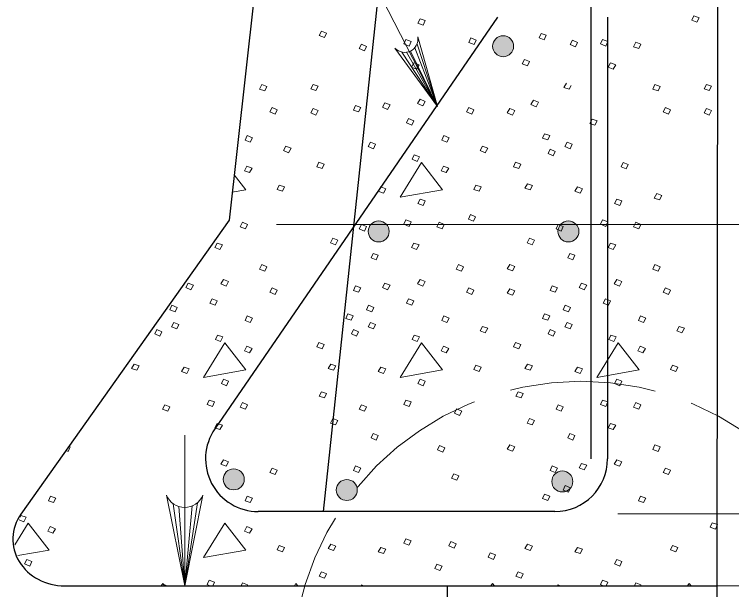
# Model space of a CAD drawing. Extents: x -1431.2 to -1397.2, y -1045.1 to -1001.1.
# Drawn here: x -1422.494 to -1420.61, y -1038.333 to -1036.823 of the extents above; entities that cross this region are included whole.
import ezdxf

# ---------------------------------------------------------------- set-up
doc = ezdxf.new("R2010")
doc.units = 0
doc.header["$LTSCALE"] = 0.064
doc.linetypes.add('LONG_DASHED', pattern=[7.5, 6, -1.5])
doc.layers.add('1', color=7, linetype='Continuous', lineweight=13)

msp = doc.modelspace()

# ---------------------------------------------------------------- hatches: boundary and pattern name
at = {"layer": '1'}
for points in [[(-1421.18287, -1036.90675, 1), (-1421.238, -1036.90675, 1)], [(-1421.50975, -1037.3928, 1), (-1421.56488, -1037.3928, 1)], [(-1421.01145, -1037.3928, 1), (-1421.06658, -1037.3928, 1)], [(-1421.89042, -1038.04334, 1), (-1421.94555, -1038.04334, 1)], [(-1421.02739, -1038.04894, 1), (-1421.08252, -1038.04894, 1)], [(-1421.59346, -1038.07138, 1), (-1421.64859, -1038.07138, 1)]]:
    msp.add_hatch(color=256, dxfattribs=at).paths.add_polyline_path(points)

# ---------------------------------------------------------------- linework, layer by layer
for p, q in [((-1421.38267, -1037.06483), (-1422.31058, -1035.26475)), ((-1421.45375, -1036.91967), (-1421.38267, -1037.06483)), ((-1421.44275, -1036.91108), (-1421.38267, -1037.06483)), ((-1421.43667, -1036.90092), (-1421.38267, -1037.06483)), ((-1421.47625, -1036.92217), (-1421.38267, -1037.06483)), ((-1421.46425, -1036.92267), (-1421.38267, -1037.06483)), ((-1421.806, -1037.37467), (-1419.95125, -1037.37467)), ((-1422.04683, -1037.92742), (-1422.04683, -1038.32275)), ((-1422.0135, -1038.105), (-1422.04675, -1038.32275)), ((-1422.07692, -1038.1075), (-1422.04675, -1038.32275)), ((-1422.062, -1038.11483), (-1422.04675, -1038.32275)), ((-1422.02742, -1038.11325), (-1422.04675, -1038.32275)), ((-1422.04675, -1038.11708), (-1422.04675, -1038.32275)), ((-1422.47933, -1038.14258), (-1422.47708, -1038.13783)), ((-1420.90908, -1038.13367), (-1419.45592, -1038.13367)), ((-1422.45808, -1038.15817), (-1422.49325, -1038.21492)), ((-1422.1045, -1038.31642), (-1422.1085, -1038.32275)), ((-1422.0995, -1038.32275), (-1422.1045, -1038.31642)), ((-1422.10033, -1038.32275), (-1422.09925, -1038.3205)), ((-1422.09925, -1038.3205), (-1422.09375, -1038.32275)), ((-1421.89883, -1038.32275), (-1421.89533, -1038.31475)), ((-1421.75492, -1038.31642), (-1421.75883, -1038.32275)), ((-1421.74992, -1038.32275), (-1421.75492, -1038.31642)), ((-1421.58375, -1038.32275), (-1421.58275, -1038.3205)), ((-1421.58275, -1038.3205), (-1421.57725, -1038.32275)), ((-1421.23833, -1038.31642), (-1421.24233, -1038.32275)), ((-1421.23333, -1038.32275), (-1421.23833, -1038.31642)), ((-1421.06725, -1038.32275), (-1421.06617, -1038.3205)), ((-1421.06617, -1038.3205), (-1421.06075, -1038.32275)), ((-1420.86583, -1038.32275), (-1420.86225, -1038.31475)), ((-1420.72183, -1038.31642), (-1420.72583, -1038.32275)), ((-1420.71683, -1038.32275), (-1420.72183, -1038.31642)), ((-1420.649, -1038.32275), (-1420.649, -1038.68067))]:
    msp.add_line(p, q, dxfattribs=at)
at = {"layer": '1', "lineweight": 25}
for p, q in [((-1420.64592, -1035.81858), (-1420.649, -1038.32275)), ((-1421.45225, -1035.95825), (-1421.68275, -1038.12783)), ((-1420.98025, -1035.97292), (-1420.98025, -1037.98933)), ((-1421.22508, -1036.83083), (-1421.96767, -1037.91083)), ((-1420.93617, -1036.83083), (-1420.93617, -1037.98933)), ((-1421.07467, -1038.12783), (-1421.85358, -1038.12783)), ((-1422.36217, -1038.32275), (-1420.649, -1038.32275)), ((-1421.35642, -1038.98608), (-1421.35642, -1038.32275)), ((-1420.649, -1038.32275), (-1420.649, -1038.97725))]:
    msp.add_line(p, q, dxfattribs=at)
at = {"layer": '1', "linetype": 'LONG_DASHED'}
msp.add_line((-1420.40408, -1038.32275), (-1420.649, -1038.32275), dxfattribs=at)
at = {"layer": '1', "lineweight": 25}
msp.add_lwpolyline([(-1421.75725, -1035.81817), (-1421.92992, -1037.36283), (-1422.47675, -1038.13467)], dxfattribs=at)
at = {"layer": '1'}
for points in [[(-1421.42867, -1036.83467), (-1421.41508, -1036.83958), (-1421.4205, -1036.85183), (-1421.43408, -1036.84608)], [(-1420.70958, -1036.82708), (-1420.696, -1036.832), (-1420.70142, -1036.84342), (-1420.715, -1036.8385)], [(-1421.68783, -1036.86733), (-1421.67425, -1036.87217), (-1421.67967, -1036.88358), (-1421.69325, -1036.87875)], [(-1421.11075, -1036.87292), (-1421.09717, -1036.87783), (-1421.10258, -1036.89), (-1421.11617, -1036.88433)], [(-1421.46583, -1036.88933), (-1421.45225, -1036.89417), (-1421.45767, -1036.90642), (-1421.47125, -1036.90075)], [(-1421.29508, -1036.88508), (-1421.2815, -1036.89083), (-1421.28692, -1036.90225), (-1421.3005, -1036.89733)], [(-1421.02867, -1036.89083), (-1421.01508, -1036.89658), (-1421.0205, -1036.908), (-1421.03408, -1036.90225)], [(-1420.94925, -1036.88933), (-1420.93567, -1036.89417), (-1420.94108, -1036.90642), (-1420.95475, -1036.90075)], [(-1420.86225, -1036.89583), (-1420.84867, -1036.90158), (-1420.85417, -1036.913), (-1420.86775, -1036.90808)], [(-1421.58275, -1036.90158), (-1421.56908, -1036.90725), (-1421.57458, -1036.91867), (-1421.58817, -1036.913)], [(-1421.445, -1036.9505), (-1421.43133, -1036.95533), (-1421.43775, -1036.96675), (-1421.45133, -1036.96192)], [(-1421.15467, -1036.94117), (-1421.14108, -1036.94683), (-1421.1465, -1036.95825), (-1421.16008, -1036.95258)], [(-1420.92842, -1036.9505), (-1420.91483, -1036.95533), (-1420.92117, -1036.96675), (-1420.93475, -1036.96192)], [(-1421.84458, -1037.00675), (-1421.831, -1037.01242), (-1421.83642, -1037.02383), (-1421.85, -1037.019)], [(-1421.70958, -1037.00675), (-1421.696, -1037.01167), (-1421.70233, -1037.02308), (-1421.71592, -1037.01817)], [(-1420.81158, -1037.00675), (-1420.79792, -1037.01242), (-1420.80342, -1037.02383), (-1420.817, -1037.019)], [(-1420.6765, -1037.00675), (-1420.66292, -1037.01167), (-1420.66925, -1037.02308), (-1420.68283, -1037.01817)], [(-1421.42867, -1037.04592), (-1421.41508, -1037.05158), (-1421.42142, -1037.063), (-1421.435, -1037.05733)], [(-1421.13108, -1037.04833), (-1421.1175, -1037.05325), (-1421.12383, -1037.0655), (-1421.1375, -1037.05975)], [(-1421.81742, -1037.06792), (-1421.80383, -1037.07358), (-1421.80925, -1037.085), (-1421.82283, -1037.07933)], [(-1421.70958, -1037.07033), (-1421.696, -1037.07525), (-1421.70233, -1037.0875), (-1421.71592, -1037.08175)], [(-1421.59808, -1037.06217), (-1421.5845, -1037.06792), (-1421.58992, -1037.07933), (-1421.60358, -1037.07442)], [(-1421.52108, -1037.05567), (-1421.5075, -1037.06058), (-1421.51383, -1037.07283), (-1421.52742, -1037.06708)], [(-1421.30092, -1037.06792), (-1421.28725, -1037.07358), (-1421.29275, -1037.085), (-1421.30633, -1037.07933)], [(-1421.19308, -1037.07033), (-1421.17942, -1037.07525), (-1421.18583, -1037.0875), (-1421.19942, -1037.08175)], [(-1420.78433, -1037.06792), (-1420.77075, -1037.07358), (-1420.77617, -1037.085), (-1420.78983, -1037.07933)], [(-1420.6765, -1037.07033), (-1420.66292, -1037.07525), (-1420.66925, -1037.0875), (-1420.68283, -1037.08175)], [(-1421.45858, -1037.09642), (-1421.445, -1037.10217), (-1421.45042, -1037.11358), (-1421.464, -1037.10783)], [(-1420.97683, -1037.09792), (-1420.96325, -1037.10283), (-1420.96958, -1037.11425), (-1420.98317, -1037.10933)], [(-1421.88267, -1037.14133), (-1421.86908, -1037.147), (-1421.8745, -1037.15842), (-1421.88808, -1037.1535)], [(-1421.36617, -1037.14133), (-1421.3525, -1037.147), (-1421.358, -1037.15842), (-1421.37158, -1037.1535)], [(-1421.1015, -1037.13642), (-1421.08792, -1037.14133), (-1421.09333, -1037.15275), (-1421.10692, -1037.14783)], [(-1421.55917, -1037.15842), (-1421.54558, -1037.16417), (-1421.551, -1037.17558), (-1421.56458, -1037.16983)], [(-1421.04258, -1037.15842), (-1421.029, -1037.16417), (-1421.0345, -1037.17558), (-1421.04808, -1037.16983)], [(-1421.78117, -1037.169), (-1421.76758, -1037.17392), (-1421.77392, -1037.18617), (-1421.7875, -1037.18042)], [(-1421.26467, -1037.169), (-1421.251, -1037.17392), (-1421.25742, -1037.18617), (-1421.271, -1037.18042)], [(-1421.087, -1037.17717), (-1421.07342, -1037.18292), (-1421.07883, -1037.19433), (-1421.0925, -1037.18858)], [(-1421.44408, -1037.19183), (-1421.4305, -1037.19675), (-1421.43592, -1037.209), (-1421.4495, -1037.20325)], [(-1421.69417, -1037.21142), (-1421.68058, -1037.21633), (-1421.686, -1037.22775), (-1421.69958, -1037.22283)], [(-1421.425, -1037.21225), (-1421.48125, -1037.30275), (-1421.36975, -1037.28317)], [(-1421.17767, -1037.21142), (-1421.16408, -1037.21633), (-1421.1695, -1037.22775), (-1421.18308, -1037.22283)], [(-1420.89533, -1037.21183), (-1420.88175, -1037.21675), (-1420.88717, -1037.22817), (-1420.90075, -1037.22325)], [(-1421.88358, -1037.22125), (-1421.87, -1037.22692), (-1421.87633, -1037.23833), (-1421.88992, -1037.23342)], [(-1421.367, -1037.22125), (-1421.35342, -1037.22692), (-1421.35975, -1037.23833), (-1421.37333, -1037.23342)], [(-1421.79842, -1037.271), (-1421.78475, -1037.27583), (-1421.79025, -1037.28725), (-1421.80383, -1037.28242)], [(-1421.532, -1037.27583), (-1421.51833, -1037.28075), (-1421.52475, -1037.29217), (-1421.53833, -1037.28725)], [(-1421.28183, -1037.271), (-1421.26825, -1037.27583), (-1421.27367, -1037.28725), (-1421.28725, -1037.28242)], [(-1421.14683, -1037.26767), (-1421.13325, -1037.27258), (-1421.13958, -1037.284), (-1421.15317, -1037.27908)], [(-1421.01542, -1037.27583), (-1421.00183, -1037.28075), (-1421.00817, -1037.29217), (-1421.02175, -1037.28725)], [(-1420.80708, -1037.29317), (-1420.7935, -1037.29883), (-1420.79983, -1037.31025), (-1420.81342, -1037.30533)], [(-1421.42867, -1037.30767), (-1421.41508, -1037.31258), (-1421.4205, -1037.32475), (-1421.43408, -1037.31908)], [(-1420.91217, -1037.30767), (-1420.8985, -1037.31258), (-1420.904, -1037.32475), (-1420.91758, -1037.31908)], [(-1421.29633, -1037.34867), (-1421.28275, -1037.35433), (-1421.28825, -1037.36575), (-1421.30183, -1037.36083)], [(-1421.89533, -1037.36883), (-1421.88175, -1037.3745), (-1421.88717, -1037.38592), (-1421.90075, -1037.38108)], [(-1421.46583, -1037.36225), (-1421.45225, -1037.36717), (-1421.45767, -1037.37942), (-1421.47125, -1037.37375)], [(-1421.37883, -1037.36883), (-1421.36525, -1037.3745), (-1421.37067, -1037.38592), (-1421.38425, -1037.38108)], [(-1420.94925, -1037.36225), (-1420.93567, -1037.36717), (-1420.94108, -1037.37942), (-1420.95475, -1037.37375)], [(-1420.86225, -1037.36883), (-1420.84867, -1037.3745), (-1420.85417, -1037.38592), (-1420.86775, -1037.38108)], [(-1421.58275, -1037.3745), (-1421.56908, -1037.38025), (-1421.57458, -1037.39167), (-1421.58817, -1037.38592)], [(-1421.06617, -1037.3745), (-1421.05258, -1037.38025), (-1421.058, -1037.39167), (-1421.07158, -1037.38592)], [(-1421.9615, -1037.42342), (-1421.94792, -1037.42833), (-1421.95425, -1037.43975), (-1421.96783, -1037.43483)], [(-1421.65792, -1037.41042), (-1421.64433, -1037.41608), (-1421.65067, -1037.4275), (-1421.66425, -1037.42267)], [(-1421.445, -1037.42342), (-1421.43133, -1037.42833), (-1421.43775, -1037.43975), (-1421.45133, -1037.43483)], [(-1421.14142, -1037.41042), (-1421.12783, -1037.41608), (-1421.13417, -1037.4275), (-1421.14775, -1037.42267)], [(-1420.92842, -1037.42342), (-1420.91483, -1037.42833), (-1420.92117, -1037.43975), (-1420.93475, -1037.43483)], [(-1421.55192, -1037.45033), (-1421.53833, -1037.45525), (-1421.54375, -1037.4675), (-1421.55733, -1037.46175)], [(-1421.03533, -1037.45033), (-1421.02175, -1037.45525), (-1421.02725, -1037.4675), (-1421.04083, -1037.46175)], [(-1421.84458, -1037.47975), (-1421.831, -1037.48542), (-1421.83642, -1037.49683), (-1421.85, -1037.49192)], [(-1421.32808, -1037.47975), (-1421.3145, -1037.48542), (-1421.31992, -1037.49683), (-1421.3335, -1037.49192)], [(-1421.19308, -1037.47975), (-1421.17942, -1037.48458), (-1421.18583, -1037.496), (-1421.19942, -1037.49117)], [(-1420.81158, -1037.47975), (-1420.79792, -1037.48542), (-1420.80342, -1037.49683), (-1420.817, -1037.49192)], [(-1421.94517, -1037.51883), (-1421.93158, -1037.52458), (-1421.93792, -1037.536), (-1421.9515, -1037.53025)], [(-1421.42867, -1037.51883), (-1421.41508, -1037.52458), (-1421.42142, -1037.536), (-1421.435, -1037.53025)], [(-1420.91217, -1037.51883), (-1420.8985, -1037.52458), (-1420.90492, -1037.536), (-1420.9185, -1037.53025)], [(-1422.03758, -1037.52867), (-1422.024, -1037.5335), (-1422.03033, -1037.54575), (-1422.04392, -1037.54008)], [(-1421.81742, -1037.54092), (-1421.80383, -1037.54658), (-1421.80925, -1037.558), (-1421.82283, -1037.55233)], [(-1421.59808, -1037.53517), (-1421.5845, -1037.54092), (-1421.58992, -1037.55233), (-1421.60358, -1037.54742)], [(-1421.52108, -1037.52867), (-1421.5075, -1037.5335), (-1421.51383, -1037.54575), (-1421.52742, -1037.54008)], [(-1421.30092, -1037.54092), (-1421.28725, -1037.54658), (-1421.29275, -1037.558), (-1421.30633, -1037.55233)], [(-1421.08158, -1037.53517), (-1421.068, -1037.54092), (-1421.07342, -1037.55233), (-1421.087, -1037.54742)], [(-1421.00458, -1037.52867), (-1420.991, -1037.5335), (-1420.99733, -1037.54575), (-1421.01092, -1037.54008)], [(-1420.78433, -1037.54092), (-1420.77075, -1037.54658), (-1420.77617, -1037.558), (-1420.78983, -1037.55233)], [(-1421.19308, -1037.54333), (-1421.17942, -1037.54825), (-1421.18583, -1037.56042), (-1421.19942, -1037.55475)], [(-1421.97508, -1037.56942), (-1421.9615, -1037.57517), (-1421.96692, -1037.58658), (-1421.9805, -1037.58083)], [(-1421.45858, -1037.56942), (-1421.445, -1037.57517), (-1421.45042, -1037.58658), (-1421.464, -1037.58083)], [(-1420.942, -1037.56942), (-1420.92842, -1037.57517), (-1420.93392, -1037.58658), (-1420.9475, -1037.58083)], [(-1422.08017, -1037.58658), (-1422.06658, -1037.59225), (-1422.07208, -1037.60367), (-1422.08567, -1037.59875)], [(-1421.56367, -1037.58658), (-1421.55008, -1037.59225), (-1421.5555, -1037.60367), (-1421.56908, -1037.59875)], [(-1421.04717, -1037.58658), (-1421.03358, -1037.59225), (-1421.039, -1037.60367), (-1421.05258, -1037.59875)], [(-1421.88267, -1037.61425), (-1421.86908, -1037.62), (-1421.8745, -1037.63142), (-1421.88808, -1037.6265)], [(-1421.61808, -1037.60942), (-1421.60442, -1037.61425), (-1421.60992, -1037.62567), (-1421.6235, -1037.62083)], [(-1421.36617, -1037.61425), (-1421.3525, -1037.62), (-1421.358, -1037.63142), (-1421.37158, -1037.6265)], [(-1421.1015, -1037.60942), (-1421.08792, -1037.61425), (-1421.09333, -1037.62567), (-1421.10692, -1037.62083)], [(-1420.84958, -1037.61425), (-1420.836, -1037.62), (-1420.84142, -1037.63142), (-1420.855, -1037.6265)], [(-1422.07567, -1037.63142), (-1422.06208, -1037.63708), (-1422.0675, -1037.6485), (-1422.08108, -1037.64283)], [(-1421.55917, -1037.63142), (-1421.54558, -1037.63708), (-1421.551, -1037.6485), (-1421.56458, -1037.64283)], [(-1421.04258, -1037.63142), (-1421.029, -1037.63708), (-1421.0345, -1037.6485), (-1421.04808, -1037.64283)], [(-1422.12008, -1037.65017), (-1422.1065, -1037.65583), (-1422.11192, -1037.66725), (-1422.1255, -1037.66158)], [(-1421.60358, -1037.65017), (-1421.58992, -1037.65583), (-1421.59542, -1037.66725), (-1421.609, -1037.66158)], [(-1421.26467, -1037.642), (-1421.251, -1037.64692), (-1421.25742, -1037.65908), (-1421.271, -1037.65342)], [(-1421.087, -1037.65017), (-1421.07342, -1037.65583), (-1421.07883, -1037.66725), (-1421.0925, -1037.66158)], [(-1420.74808, -1037.642), (-1420.7345, -1037.64692), (-1420.74083, -1037.65908), (-1420.7545, -1037.65342)], [(-1421.96058, -1037.66483), (-1421.947, -1037.66975), (-1421.95242, -1037.682), (-1421.966, -1037.67625)], [(-1421.44408, -1037.66483), (-1421.4305, -1037.66975), (-1421.43592, -1037.682), (-1421.4495, -1037.67625)], [(-1420.9275, -1037.66483), (-1420.91392, -1037.66975), (-1420.91942, -1037.682), (-1420.933, -1037.67625)], [(-1421.94158, -1037.68525), (-1421.99775, -1037.77575), (-1421.88625, -1037.75617)], [(-1421.69417, -1037.68442), (-1421.68058, -1037.68933), (-1421.686, -1037.70075), (-1421.69958, -1037.69583)], [(-1421.425, -1037.68525), (-1421.48125, -1037.77575), (-1421.36975, -1037.75617)], [(-1421.17767, -1037.68442), (-1421.16408, -1037.68933), (-1421.1695, -1037.70075), (-1421.18308, -1037.69583)], [(-1420.9085, -1037.68525), (-1420.96467, -1037.77575), (-1420.85325, -1037.75617)], [(-1421.88358, -1037.69417), (-1421.87, -1037.69992), (-1421.87633, -1037.71133), (-1421.88992, -1037.70642)], [(-1421.367, -1037.69417), (-1421.35342, -1037.69992), (-1421.35975, -1037.71133), (-1421.37333, -1037.70642)], [(-1420.8505, -1037.69417), (-1420.83692, -1037.69992), (-1420.84325, -1037.71133), (-1420.85683, -1037.70642)], [(-1422.17992, -1037.74067), (-1422.16625, -1037.74558), (-1422.17267, -1037.757), (-1422.18625, -1037.75208)], [(-1421.66333, -1037.74067), (-1421.64975, -1037.74558), (-1421.65608, -1037.757), (-1421.66967, -1037.75208)], [(-1421.28183, -1037.74392), (-1421.26825, -1037.74883), (-1421.27367, -1037.76025), (-1421.28725, -1037.75533)], [(-1421.14683, -1037.74067), (-1421.13325, -1037.74558), (-1421.13958, -1037.757), (-1421.15317, -1037.75208)], [(-1420.76533, -1037.74392), (-1420.75175, -1037.74883), (-1420.75717, -1037.76025), (-1420.77075, -1037.75533)], [(-1422.0485, -1037.74883), (-1422.03492, -1037.75375), (-1422.04125, -1037.76517), (-1422.05483, -1037.76025)], [(-1421.532, -1037.74883), (-1421.51833, -1037.75375), (-1421.52475, -1037.76517), (-1421.53833, -1037.76025)], [(-1421.01542, -1037.74883), (-1421.00183, -1037.75375), (-1421.00817, -1037.76517), (-1421.02175, -1037.76025)], [(-1421.94517, -1037.78067), (-1421.93158, -1037.7855), (-1421.937, -1037.79775), (-1421.95058, -1037.79208)], [(-1421.42867, -1037.78067), (-1421.41508, -1037.7855), (-1421.4205, -1037.79775), (-1421.43408, -1037.79208)], [(-1420.91217, -1037.78067), (-1420.8985, -1037.7855), (-1420.904, -1037.79775), (-1420.91758, -1037.79208)], [(-1421.68783, -1037.81325), (-1421.67425, -1037.81817), (-1421.67967, -1037.82958), (-1421.69325, -1037.82467)], [(-1421.17133, -1037.81325), (-1421.15767, -1037.81817), (-1421.16317, -1037.82958), (-1421.17675, -1037.82467)], [(-1421.98233, -1037.83525), (-1421.96875, -1037.84017), (-1421.97417, -1037.85242), (-1421.98775, -1037.84667)], [(-1421.89533, -1037.84183), (-1421.88175, -1037.8475), (-1421.88717, -1037.85892), (-1421.90075, -1037.854)], [(-1421.46583, -1037.83525), (-1421.45225, -1037.84017), (-1421.45767, -1037.85242), (-1421.47125, -1037.84667)], [(-1420.94925, -1037.83525), (-1420.93567, -1037.84017), (-1420.94108, -1037.85242), (-1420.95475, -1037.84667)], [(-1420.86225, -1037.84183), (-1420.84867, -1037.8475), (-1420.85417, -1037.85892), (-1420.86775, -1037.854)], [(-1422.09925, -1037.8475), (-1422.08567, -1037.85325), (-1422.09108, -1037.86467), (-1422.10467, -1037.85892)], [(-1421.58275, -1037.8475), (-1421.56908, -1037.85325), (-1421.57458, -1037.86467), (-1421.58817, -1037.85892)], [(-1421.33283, -1037.85833), (-1421.31925, -1037.864), (-1421.32467, -1037.87542), (-1421.33825, -1037.86975)], [(-1421.06617, -1037.8475), (-1421.05258, -1037.85325), (-1421.058, -1037.86467), (-1421.07158, -1037.85892)], [(-1421.9615, -1037.89642), (-1421.94792, -1037.90133), (-1421.95425, -1037.91275), (-1421.96783, -1037.90783)], [(-1421.65792, -1037.88342), (-1421.64433, -1037.88908), (-1421.65067, -1037.9005), (-1421.66425, -1037.89558)], [(-1421.14142, -1037.88342), (-1421.12783, -1037.88908), (-1421.13417, -1037.9005), (-1421.14775, -1037.89558)], [(-1420.92842, -1037.89642), (-1420.91483, -1037.90133), (-1420.92117, -1037.91275), (-1420.93475, -1037.90783)], [(-1421.55192, -1037.92333), (-1421.53833, -1037.92825), (-1421.54375, -1037.9405), (-1421.55733, -1037.93475)], [(-1421.03533, -1037.92333), (-1421.02175, -1037.92825), (-1421.02725, -1037.9405), (-1421.04083, -1037.93475)], [(-1421.37717, -1037.95467), (-1421.36358, -1037.96033), (-1421.369, -1037.97175), (-1421.38267, -1037.966)], [(-1421.19308, -1037.95267), (-1421.17942, -1037.95758), (-1421.18583, -1037.969), (-1421.19942, -1037.96408)], [(-1420.81158, -1037.95267), (-1420.79792, -1037.95842), (-1420.80342, -1037.96983), (-1420.817, -1037.96492)], [(-1421.94517, -1037.99183), (-1421.93158, -1037.99758), (-1421.93792, -1038.009), (-1421.9515, -1038.00325)], [(-1420.91217, -1037.99183), (-1420.8985, -1037.99758), (-1420.90492, -1038.009), (-1420.9185, -1038.00325)], [(-1421.59808, -1038.00817), (-1421.5845, -1038.01383), (-1421.58992, -1038.02525), (-1421.60358, -1038.02042)], [(-1421.08158, -1038.00817), (-1421.068, -1038.01383), (-1421.07342, -1038.02525), (-1421.087, -1038.02042)], [(-1421.00458, -1038.00167), (-1420.991, -1038.0065), (-1420.99733, -1038.01875), (-1421.01092, -1038.01308)], [(-1421.81742, -1038.01383), (-1421.80383, -1038.01958), (-1421.80925, -1038.031), (-1421.82283, -1038.02525)], [(-1421.34025, -1038.02875), (-1421.32658, -1038.03442), (-1421.33208, -1038.04583), (-1421.34567, -1038.04008)], [(-1420.78433, -1038.01383), (-1420.77075, -1038.01958), (-1420.77617, -1038.031), (-1420.78983, -1038.02525)], [(-1421.04717, -1038.0595), (-1421.03358, -1038.06525), (-1421.039, -1038.07667), (-1421.05258, -1038.07175)], [(-1422.39917, -1038.08725), (-1422.38558, -1038.093), (-1422.391, -1038.10442), (-1422.40458, -1038.0995)], [(-1421.88267, -1038.08725), (-1421.86908, -1038.093), (-1421.8745, -1038.10442), (-1421.88808, -1038.0995)], [(-1421.1015, -1038.08233), (-1421.08792, -1038.08725), (-1421.09333, -1038.09867), (-1421.10692, -1038.09375)], [(-1420.84958, -1038.08725), (-1420.836, -1038.093), (-1420.84142, -1038.10442), (-1420.855, -1038.0995)], [(-1421.94158, -1038.15817), (-1421.99775, -1038.24875), (-1421.88625, -1038.22917)], [(-1420.66108, -1038.15742), (-1420.6475, -1038.16225), (-1420.653, -1038.17367), (-1420.66658, -1038.16883)], [(-1422.40008, -1038.16717), (-1422.3865, -1038.17292), (-1422.39283, -1038.18433), (-1422.40642, -1038.17942)], [(-1421.88358, -1038.16717), (-1421.87, -1038.17292), (-1421.87633, -1038.18433), (-1421.88992, -1038.17942)], [(-1421.46592, -1038.19908), (-1421.45233, -1038.20475), (-1421.45783, -1038.21617), (-1421.47142, -1038.2105)], [(-1421.79842, -1038.21692), (-1421.78475, -1038.22183), (-1421.79025, -1038.23325), (-1421.80383, -1038.22833)], [(-1421.66333, -1038.21367), (-1421.64975, -1038.21858), (-1421.65608, -1038.23), (-1421.66967, -1038.22508)], [(-1421.34758, -1038.2065), (-1421.334, -1038.21217), (-1421.33942, -1038.22358), (-1421.35308, -1038.21792)], [(-1421.14683, -1038.21367), (-1421.13325, -1038.21858), (-1421.13958, -1038.23), (-1421.15317, -1038.22508)], [(-1420.76533, -1038.21692), (-1420.75175, -1038.22183), (-1420.75717, -1038.23325), (-1420.77075, -1038.22833)], [(-1421.532, -1038.22183), (-1421.51833, -1038.22667), (-1421.52475, -1038.23808), (-1421.53833, -1038.23325)], [(-1421.24408, -1038.23608), (-1421.2305, -1038.24183), (-1421.23592, -1038.25325), (-1421.2495, -1038.2475)], [(-1421.01542, -1038.22183), (-1421.00183, -1038.22667), (-1421.00817, -1038.23808), (-1421.02175, -1038.23325)], [(-1422.46167, -1038.25358), (-1422.44808, -1038.2585), (-1422.45358, -1038.27075), (-1422.46717, -1038.265)], [(-1420.91217, -1038.25358), (-1420.8985, -1038.2585), (-1420.904, -1038.27075), (-1420.91758, -1038.265)], [(-1421.38458, -1038.26575), (-1421.371, -1038.27142), (-1421.37642, -1038.28283), (-1421.39, -1038.27717)], [(-1421.68783, -1038.28625), (-1421.67425, -1038.29108), (-1421.67967, -1038.3025), (-1421.69325, -1038.29767)], [(-1421.17133, -1038.28625), (-1421.15767, -1038.29108), (-1421.16317, -1038.3025), (-1421.17675, -1038.29767)]]:
    msp.add_lwpolyline(points, close=True, dxfattribs=at)
for points in [[(-1421.4345, -1036.8825), (-1421.38267, -1037.06483), (-1421.49517, -1036.9115)], [(-1421.03183, -1037.01008), (-1421.03708, -1037.01967), (-1421.05067, -1037.01475), (-1421.04433, -1037.00333)], [(-1421.92175, -1037.28942), (-1421.88625, -1037.28317), (-1421.91675, -1037.24417)], [(-1422.35092, -1037.957), (-1422.3475, -1037.95842), (-1422.353, -1037.96983), (-1422.35858, -1037.96775)], [(-1421.99925, -1038.085), (-1422.04675, -1038.32275), (-1422.09433, -1038.085)], [(-1422.47708, -1038.13783), (-1422.4635, -1038.14275), (-1422.46892, -1038.15492), (-1422.48175, -1038.14958)], [(-1422.48475, -1038.2435), (-1422.40283, -1038.22917), (-1422.45808, -1038.15817)], [(-1421.98042, -1038.32275), (-1421.98775, -1038.31967), (-1421.98233, -1038.30825)], [(-1421.98233, -1038.30825), (-1421.96875, -1038.31317), (-1421.973, -1038.32275)], [(-1420.94742, -1038.32275), (-1420.95475, -1038.31967), (-1420.94925, -1038.30825)], [(-1420.94925, -1038.30825), (-1420.93567, -1038.31317), (-1420.93992, -1038.32275)], [(-1421.89533, -1038.31475), (-1421.88175, -1038.3205), (-1421.88283, -1038.32275)], [(-1420.86225, -1038.31475), (-1420.84867, -1038.3205), (-1420.84975, -1038.32275)]]:
    msp.add_lwpolyline(points, dxfattribs=at)
for centre in [(-1421.21043, -1036.90675), (-1421.53731, -1037.3928), (-1421.03901, -1037.3928), (-1421.91799, -1038.04334), (-1421.05496, -1038.04894), (-1421.62102, -1038.07138)]:
    msp.add_circle(centre, 0.02756, dxfattribs=at)
at = {"layer": '1', "linetype": 'LONG_DASHED'}
msp.add_circle((-1421.00606, -1038.54482), 0.75881, dxfattribs=at)
at = {"layer": '1', "lineweight": 25}
for centre, start, end in [((-1421.85355, -1037.98933), 145.48856, 270), ((-1421.07464, -1037.98933), 270, 0)]:
    msp.add_arc(centre, 0.13848, start, end, dxfattribs=at)
at = {"layer": '1'}
msp.add_arc((-1422.04682, -1038.06584), 0.05131, 202.08782, 337.91395, dxfattribs=at)
msp.add_ellipse((-1421.4715, -1036.88339), major_axis=(0.01907, -0.03555), ratio=0.899905, start_param=5.0568214, end_param=7.4274346, dxfattribs=at)
at = {"layer": '1', "lineweight": 25}
msp.add_ellipse((-1422.36219, -1038.20044), major_axis=(-0.13593, 0), ratio=0.899905, start_param=5.7150373, end_param=7.8539816, dxfattribs=at)

doc.saveas('drawing.dxf')
